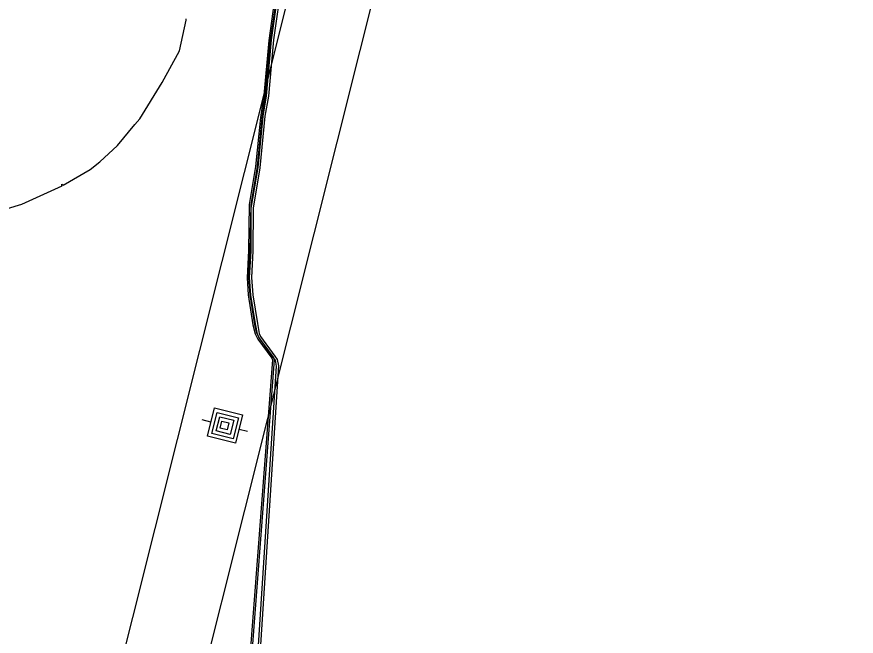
# Model space of a CAD drawing. Extents: x -596024 to -594475, y -1163820 to -1161957.
# Drawn here: x -595896.3 to -595805.3, y -1162876 to -1162808.8 of the extents above; entities that cross this region are included whole.
import ezdxf

# ---------------------------------------------------------------- set-up
doc = ezdxf.new("R2010")
doc.units = 0
for name, color, linetype in [('Vrstva 44', 7, 'Continuous'), ('Vrstva 47', 7, 'Continuous'), ('Vrstva 53', 7, 'Continuous'), ('Vrstva 55', 7, 'Continuous'), ('Vrstva 58', 7, 'Continuous')]:
    doc.layers.add(name, color=color, linetype=linetype)

# ---------------------------------------------------------------- blocks, each defined once
blk = doc.blocks.new('WN200')
at = {"layer": 'Vrstva 53'}
for points in [[(0, 6.3), (0, 10.136)], [(-6.299, 6.3), (6.299, 6.3)], [(-6.299, -6.3), (-6.299, 6.3)], [(-4.724, 4.625), (4.724, 4.625)], [(-4.724, -4.823), (-4.724, 4.625)], [(4.724, 4.625), (4.724, -4.823)], [(6.299, 6.3), (6.299, -6.3)], [(-3.149, 3.151), (3.149, 3.151)], [(-3.149, -3.151), (-3.149, 3.151)], [(-1.575, -1.378), (-1.575, 1.772)], [(-1.575, 1.772), (1.575, 1.772)], [(1.575, 1.772), (1.575, -1.378)], [(3.149, 3.151), (3.149, -3.151)], [(3.149, -3.151), (-3.149, -3.151)], [(1.575, -1.378), (-1.575, -1.378)], [(6.299, -6.3), (-6.299, -6.3)], [(4.724, -4.823), (-4.724, -4.823)], [(0, -6.3), (0, -10.136)]]:
    blk.add_lwpolyline(points, dxfattribs=at)

msp = doc.modelspace()

# ---------------------------------------------------------------- linework, layer by layer
at = {"layer": 'Vrstva 44'}
for points in [[(-595868.049, -1162804.844), (-595868.969, -1162811.398), (-595869.519, -1162817.328), (-595869.879, -1162819.768), (-595870.409, -1162825.057), (-595871.09, -1162829.201), (-595871.19, -1162834.187), (-595871.33, -1162837.131), (-595871.209, -1162838.991), (-595870.688, -1162842.229), (-595870.454, -1162843.225), (-595870.155, -1162843.793), (-595868.639, -1162845.838), (-595868.561, -1162846.044), (-595871.85, -1162889.062), (-595872.01, -1162890.362), (-595872.748, -1162899.383), (-595874.018, -1162902.033), (-595874.19, -1162903.747)], [(-595871.658, -1162889.182), (-595868.359, -1162846.016), (-595868.461, -1162845.742), (-595869.985, -1162843.687), (-595870.266, -1162843.155), (-595870.492, -1162842.191), (-595871.01, -1162838.969), (-595871.13, -1162837.129), (-595870.99, -1162834.193), (-595870.89, -1162829.219), (-595870.211, -1162825.083), (-595869.681, -1162819.792), (-595869.321, -1162817.352), (-595868.771, -1162811.422), (-595867.851, -1162804.876)]]:
    msp.add_lwpolyline(points, dxfattribs=at)
at = {"layer": 'Vrstva 53'}
for points in [[(-595572.134, -1161956.88), (-595575.79, -1161971.945), (-595658.589, -1162190.655), (-595764.939, -1162400.629), (-596024.42, -1163434.226)], [(-596024.42, -1163471.17), (-595756.347, -1162403.195), (-595650.396, -1162193.993), (-595567.188, -1161974.243), (-595562.97, -1161956.88)]]:
    msp.add_lwpolyline(points, dxfattribs=at)
at = {"layer": 'Vrstva 55'}
msp.add_lwpolyline([(-595901.63, -1162830.92), (-595895.76, -1162829.16), (-595891.385, -1162827.165), (-595891.407, -1162827.13), (-595891.428, -1162826.985), (-595891.306, -1162827.066), (-595891.278, -1162827.11), (-595888.35, -1162825.39), (-595887.3, -1162824.56), (-595885.36, -1162822.81), (-595883.51, -1162820.52), (-595882.97, -1162819.92), (-595880.52, -1162815.97), (-595878.64, -1162812.54), (-595877.93, -1162809.2), (-595877.921, -1162809.065)], dxfattribs=at)
at = {"layer": 'Vrstva 58'}
for points in [[(-595846.88, -1162892.514), (-595847.183, -1162893.131), (-595850.688, -1162893.689), (-595852.572, -1162893.861), (-595862.692, -1162892.508), (-595863.608, -1162892.216), (-595869.927, -1162890.511), (-595870.519, -1162890.014), (-595870.882, -1162889.332), (-595868.121, -1162846.706), (-595868.243, -1162846.064), (-595868.49, -1162845.761), (-595870.047, -1162843.59), (-595870.206, -1162843.23), (-595870.409, -1162842.137), (-595870.919, -1162839.022), (-595871.05, -1162837.121), (-595870.9, -1162834.247), (-595870.88, -1162829.581), (-595870.129, -1162825.197), (-595869.589, -1162819.607), (-595869.209, -1162817.427), (-595868.669, -1162811.328), (-595867.759, -1162804.993)], [(-595867.561, -1162805.027), (-595868.471, -1162811.352), (-595869.011, -1162817.453), (-595869.391, -1162819.633), (-595869.931, -1162825.223), (-595870.68, -1162829.599), (-595870.7, -1162834.253), (-595870.85, -1162837.119), (-595870.721, -1162838.998), (-595870.211, -1162842.103), (-595870.014, -1162843.17), (-595869.873, -1162843.49), (-595868.331, -1162845.639), (-595868.056, -1162845.976), (-595867.919, -1162846.694), (-595870.678, -1162889.288), (-595870.361, -1162889.886), (-595869.833, -1162890.329), (-595863.552, -1162892.024), (-595862.648, -1162892.312), (-595852.568, -1162893.659), (-595850.712, -1162893.491), (-595847.317, -1162892.949), (-595847.06, -1162892.426)]]:
    msp.add_lwpolyline(points, dxfattribs=at)

# ---------------------------------------------------------------- block references
at = {"layer": 'Vrstva 47', "xscale": 0.24999999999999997, "yscale": 0.25000000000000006, "rotation": 76}
msp.add_blockref('WN200', (-595873.725, -1162853.154), dxfattribs=at)

doc.saveas('drawing.dxf')
